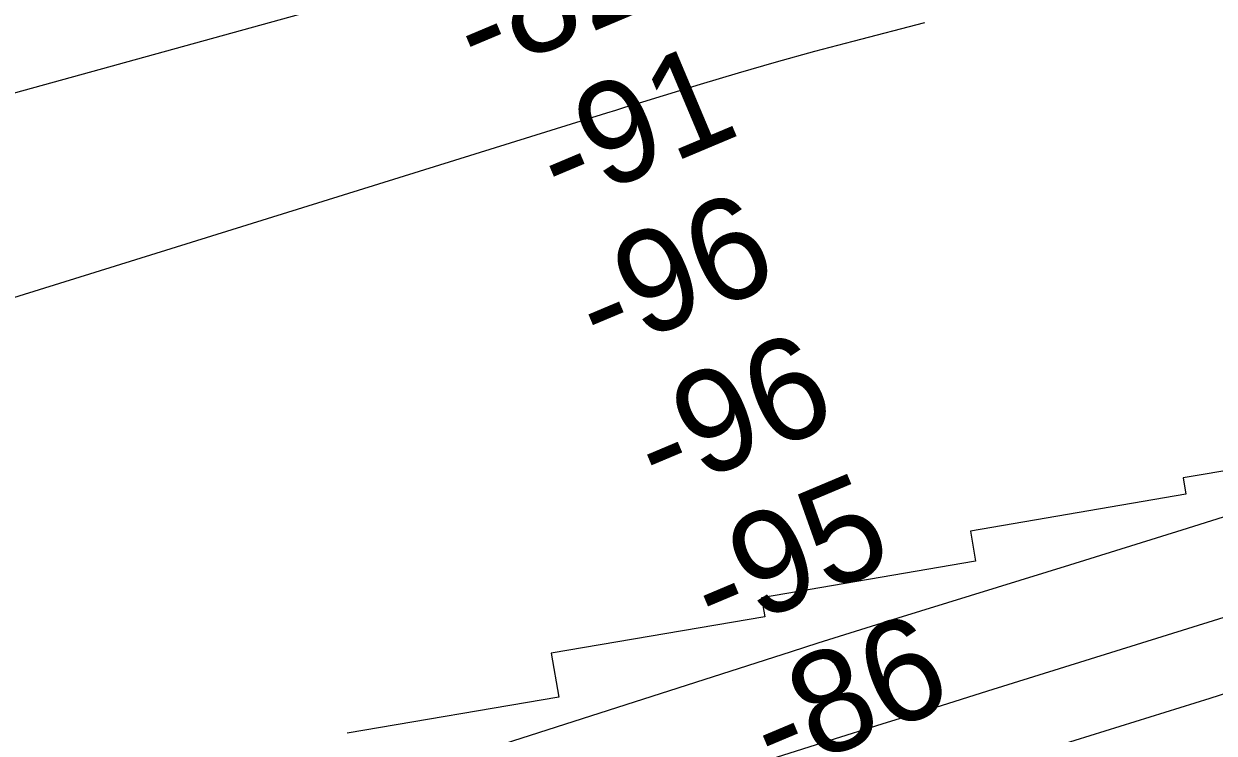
# Model space of a CAD drawing. Extents: x 3508733 to 3546731, y 546897 to 572481.
# Drawn here: x 3539438 to 3540221, y 563707 to 564174 of the extents above; entities that cross this region are included whole.
import ezdxf

# ---------------------------------------------------------------- set-up
doc = ezdxf.new("R2010")
doc.units = 0
for name, color, linetype in [('V-RIVR-RANG', 7, 'Continuous'), ('V-RRAP-RVMT', 7, 'Continuous'), ('V-TOPO-MINR', 7, 'Continuous')]:
    doc.layers.add(name, color=color, linetype=linetype)

msp = doc.modelspace()

# ---------------------------------------------------------------- linework, layer by layer
at = {"layer": 'V-RRAP-RVMT'}
for p, q in [((3540336.4810000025, 563898.0440000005), (3540200.7240000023, 563874.8890000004)), ((3540200.7240000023, 563874.8890000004), (3540202.5570000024, 563864.1090000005)), ((3540202.5570000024, 563864.1090000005), (3540060.8200000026, 563839.9540000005)), ((3540060.8200000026, 563839.9540000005), (3540064.2380000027, 563820.0400000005)), ((3540064.2380000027, 563820.0400000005), (3539923.4290000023, 563796.0600000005)), ((3539923.4290000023, 563796.0600000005), (3539925.5830000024, 563783.5410000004)), ((3539925.5830000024, 563783.5410000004), (3539785.1360000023, 563759.6520000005)), ((3539785.1360000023, 563759.6520000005), (3539790.0410000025, 563730.5870000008)), ((3539790.041000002, 563730.5870000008), (3539650.9160000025, 563706.9090000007))]:
    msp.add_line(p, q, dxfattribs=at)
at = {"layer": 'V-TOPO-MINR'}
for points in [[(3541138.762297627, 564639.4980910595), (3541021.1644923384, 564607.5503798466), (3540903.6767875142, 564575.1931735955), (3540699.630198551, 564518.4235171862), (3540684.27736609, 564514.0476562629), (3540668.963182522, 564509.5433862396), (3540653.706972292, 564504.8465025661), (3540638.4894109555, 564500.0212097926), (3540169.848411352, 564348.1648561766), (3540106.3046099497, 564327.6598006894), (3540042.7278374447, 564307.2579217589), (3539979.101608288, 564287.010807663), (3539915.442408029, 564266.8668701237), (3539855.17230943, 564247.8760004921), (3539821.5708842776, 564237.4824530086), (3539787.8994163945, 564227.3256071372), (3539754.1228844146, 564217.5238136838), (3539720.276309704, 564207.9587218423), (3539500.14703356, 564146.999381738), (3539356.1662939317, 564107.1938545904), (3539212.1629125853, 564067.4705446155), (3539068.1255686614, 564027.8705603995), (3538924.0655830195, 563988.3527933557)], [(3538866.5001805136, 563420.2661944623), (3539032.792952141, 563471.571881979), (3539198.9510451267, 563523.3071779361), (3539364.9071201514, 563575.6868865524), (3539530.7285165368, 563628.496203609), (3539943.2169595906, 563760.7439300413), (3539960.7131688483, 563766.3248300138), (3539978.220275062, 563771.8711557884), (3539995.743726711, 563777.3656202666), (3540013.278075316, 563782.8255105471), (3540126.222226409, 563817.8110112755), (3540200.2029100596, 563840.8453522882), (3540274.1383767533, 563864.0231992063), (3540348.006018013, 563887.4163049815), (3540421.828442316, 563910.9529166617), (3540762.9417736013, 564020.2567428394), (3540792.9248450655, 564029.9747458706), (3540822.863640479, 564039.8258128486), (3540852.736021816, 564049.8764757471), (3540882.564127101, 564060.0602025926), (3541288.8808910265, 564200.2980764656)], [(3540030.5942848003, 564174.2886602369), (3539983.487120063, 564162.1607821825), (3539958.286364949, 564155.4899496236), (3539933.149615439, 564148.5919341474), (3539908.108874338, 564141.3531442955), (3539883.1321388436, 564133.8871715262), (3539845.1866702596, 564122.263304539), (3539839.2319857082, 564120.4346228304), (3539833.27902374, 564118.6003645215), (3539827.328645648, 564116.757741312), (3539821.3799901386, 564114.9095415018), (3539088.2551846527, 563886.5684650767), (3538974.6855254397, 563852.2481152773)], [(3538919.9918939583, 563335.2176163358), (3539097.1373364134, 563389.8056546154), (3539274.378612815, 563444.0792345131), (3539451.763640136, 563497.8811268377), (3539629.2445014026, 563551.3685607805), (3539949.4918943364, 563647.4171032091), (3539985.3649037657, 563658.2151551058), (3540021.223436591, 563669.0608982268), (3540057.06025451, 563679.978178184), (3540092.8825958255, 563690.943149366), (3540119.964064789, 563699.2621623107), (3540169.270025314, 563714.5678721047), (3540218.514313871, 563730.0675173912), (3540267.6660944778, 563745.858065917), (3540316.756203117, 563761.8425499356), (3540790.651717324, 563917.7012269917), (3540823.2395787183, 563928.4619393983), (3540855.8102408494, 563939.2742570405), (3540888.355104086, 563950.1639825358), (3540920.88276806, 563961.1053132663), (3541480.9297846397, 564150.2297327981)], [(3538567.8539011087, 563252.1086057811), (3539531.8539125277, 563563.441349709), (3539610.254466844, 563588.668915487), (3539688.6907382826, 563613.7845239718), (3539767.1805854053, 563638.7321965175), (3539845.7061496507, 563663.5679117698), (3539933.2784612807, 563691.1618358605), (3539968.0492937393, 563702.10183461), (3540002.82630739, 563713.0221192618), (3540037.61259283, 563723.9128327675), (3540072.405059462, 563734.783832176), (3540474.0829122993, 563860.1017562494)]]:
    msp.add_lwpolyline(points, dxfattribs=at)

# ---------------------------------------------------------------- texts
at = {"layer": 'V-RIVR-RANG'}
for s, p in [('-82', (3539736.896210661, 564136.6757249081)), ('-91', (3539791.7550235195, 564051.2696612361)), ('-96', (3539817.440843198, 563953.5835175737)), ('-96', (3539856.010843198, 563861.3215175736)), ('-95', (3539893.123143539, 563768.4454635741)), ('-86', (3539932.179376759, 563676.3871482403))]:
    msp.add_text(s, height=67.00000000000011, rotation=22.829138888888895, dxfattribs=at).set_placement(p)

doc.saveas('drawing.dxf')
